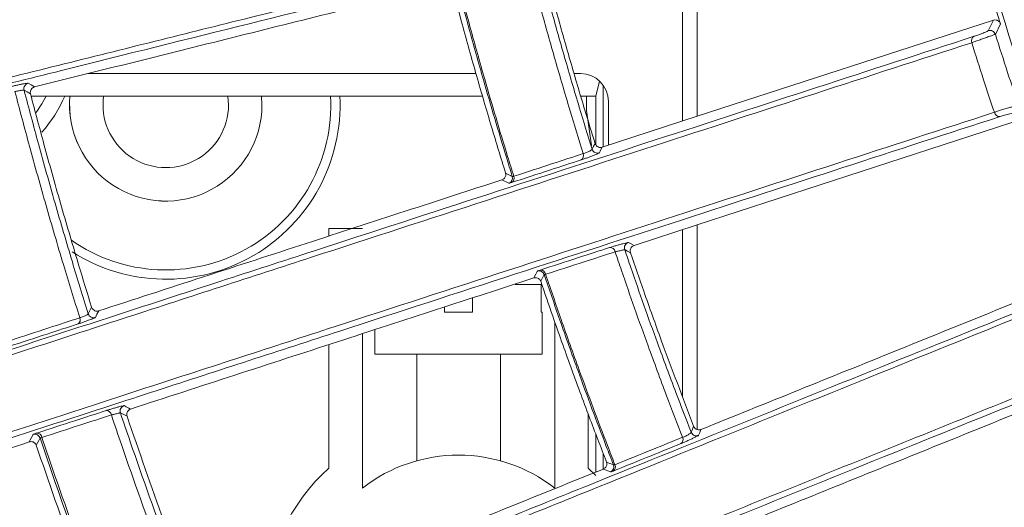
# Model space of a CAD drawing. Header units: millimetres. Extents: x 0 to 1118, y 0 to 864.
# Tile 316 of 512: x 481.84 to 490.66, y 405.75 to 410.12. Entities that reach past the tile are written whole.
import ezdxf

# ---------------------------------------------------------------- set-up
doc = ezdxf.new("R2010")
doc.units = ezdxf.units.MM
doc.styles.add('SLDTEXTSTYLE0', font='TXT', dxfattribs={"width": 0.605})
doc.dimstyles.new('SLDDIMSTYLE3', dxfattribs={"dimtxt": 3.175, "dimasz": 3.302, "dimexe": 0, "dimexo": 0.0625, "dimgap": 0.79375, "dimtad": 0, "dimtih": 1, "dimtoh": 1, "dimdec": 1, "dimlfac": 4, "dimrnd": 1e-09, "dimzin": 12, "dimdsep": 46, "dimtxsty": 'SLDTEXTSTYLE0', "dimsah": 1, "dimcen": 0.09, "dimadec": 0, "dimazin": 3, "dimtfac": 1, "dimtofl": 0, "dimtmove": 0, "dimatfit": 3, "dimfxl": 1, "dimfrac": 2, "dimtolj": 1, "dimtzin": 12, "dimarcsym": 0})

# ---------------------------------------------------------------- blocks, each defined once
blk = doc.blocks.new('_D_9')
at = {"color": 7, "linetype": 'Continuous', "lineweight": 0}
for p, q in [((522.1253, 420.3386), (447.1385, 420.3386)), ((448.7385, 420.3386), (448.7385, 403.9348)), ((448.7385, 382.6583), (448.7385, 399.0621)), ((465.7357, 382.6583), (447.1385, 382.6583))]:
    blk.add_line(p, q, dxfattribs=at)
for points in [[(448.7385, 420.3386), (448.2305, 417.0366), (449.2465, 417.0366)], [(448.7385, 382.6583), (449.2465, 385.9603), (448.2305, 385.9603)]]:
    blk.add_solid(points, dxfattribs=at)
at = {"color": 7, "linetype": 'Continuous', "lineweight": 0, "insert": (443.2814, 403.1549), "char_height": 3.175, "attachment_point": 1, "style": 'SLDTEXTSTYLE0'}
blk.add_mtext('150.7', dxfattribs=at)

msp = doc.modelspace()

# ---------------------------------------------------------------- linework, layer by layer
at = {"color": 7, "linetype": 'Continuous', "lineweight": 15}
for p, q in [((487.7771, 409.2152), (487.7771, 410.9696)), ((487.9107, 409.2586), (487.9107, 411.0029)), ((490.565, 410.121), (487.9107, 409.2586)), ((485.9273, 409.6419), (482.4521, 409.6419)), ((486.8646, 409.6419), (486.8066, 409.6419)), ((487.0354, 409.5745), (487.0029, 409.4396)), ((487.0685, 408.9849), (487.0685, 409.5366)), ((481.9395, 409.4396), (485.9861, 409.4396)), ((483.7092, 409.3614), (483.7038, 409.4396)), ((484.009, 409.3614), (484.0054, 409.4396)), ((484.0092, 409.3614), (484.0057, 409.4396)), ((486.8663, 409.4396), (487.0029, 409.4396)), ((487.0029, 409.4396), (487.0029, 409.0002)), ((487.1146, 408.9999), (487.1146, 409.3919)), ((487.9107, 409.2586), (487.058, 408.9815)), ((487.9107, 408.2861), (490.8507, 409.2413)), ((487.344, 408.102), (487.9107, 408.2861)), ((487.9107, 406.451), (487.9107, 408.2861)), ((484.6092, 408.2522), (484.6092, 408.1858)), ((484.9092, 408.2522), (484.6092, 408.2522)), ((487.7771, 406.7511), (487.7771, 408.2427)), ((486.2776, 407.7522), (486.5112, 407.7522)), ((486.5112, 407.7522), (486.5112, 407.5022)), ((485.8967, 407.5022), (485.8967, 407.6318)), ((485.6467, 407.5505), (485.6467, 407.5022)), ((485.8967, 407.5022), (485.6467, 407.5022)), ((486.5217, 407.5022), (486.5112, 407.5022)), ((486.5217, 407.1272), (486.5217, 407.5022)), ((486.6342, 405.9272), (486.6342, 407.4146)), ((485.0217, 407.3475), (485.0217, 407.1272)), ((484.9092, 407.3109), (484.9092, 405.9272)), ((484.6092, 407.2134), (484.6092, 406.106)), ((485.0217, 407.1272), (486.5217, 407.1272)), ((485.3967, 407.1272), (485.3967, 406.1715)), ((486.1467, 406.1715), (486.1467, 407.1272)), ((486.9342, 406.106), (486.9342, 406.5876)), ((487.0029, 406.4074), (487.0029, 406.0713)), ((487.0685, 406.0978), (487.0685, 406.2359)), ((487.0029, 406.0407), (486.9342, 406.106))]:
    msp.add_line(p, q, dxfattribs=at)
at = {"color": 9, "linetype": 'Continuous', "lineweight": 0}
for p, q in [((490.5182, 410.0247), (490.565, 410.121)), ((490.6287, 410.086), (490.5835, 409.993)), ((486.1927, 408.7501), (486.2532, 408.7203)), ((486.1599, 408.6897), (486.2228, 408.6587)), ((487.069, 406.098), (487.1337, 406.0715))]:
    msp.add_line(p, q, dxfattribs=at)
at = {"color": 9, "linetype": 'Continuous', "lineweight": 0, "flags": 128}
for points in [[(481.9145, 409.5559), (481.9411, 409.5396), (481.9702, 409.5217)], [(481.9343, 409.459), (481.9055, 409.4767), (481.9033, 409.478), (481.8767, 409.4943)], [(486.9684, 408.9633), (486.9813, 408.9898), (486.9943, 409.0163)], [(487.058, 408.9815), (487.0449, 408.9548), (487.0335, 408.9315)], [(487.2945, 408.128), (487.3177, 408.1158), (487.344, 408.102)], [(487.3127, 408.0363), (487.2867, 408.05), (487.2839, 408.0515), (487.2607, 408.0637)], [(486.4455, 407.8101), (486.4628, 407.8427), (486.4767, 407.869), (486.4783, 407.8722)], [(486.5392, 407.84), (486.5235, 407.8102), (486.5077, 407.7805)], [(482.4518, 407.4889), (482.4668, 407.5191), (482.4817, 407.5494)], [(482.5453, 407.5151), (482.5301, 407.4845), (482.5164, 407.4569)], [(482.7735, 406.6658), (482.7923, 406.6559), (482.8159, 406.6436), (482.8311, 406.6357)], [(482.7997, 406.5706), (482.7761, 406.5829), (482.7401, 406.6017)], [(487.8563, 406.4274), (487.8673, 406.4547), (487.8784, 406.482)], [(487.9443, 406.4517), (487.9331, 406.4241), (487.9234, 406.4002)], [(481.9231, 406.3406), (481.9296, 406.3532), (481.9415, 406.3759), (481.9585, 406.4083)], [(482.0199, 406.3762), (482.008, 406.3535), (481.9855, 406.3105)], [(487.0974, 406.1606), (487.1286, 406.1478), (487.1292, 406.1476), (487.1598, 406.1351)]]:
    msp.add_lwpolyline(points, dxfattribs=at)
at = {"color": 7, "linetype": 'Continuous', "lineweight": 15, "flags": 128}
for points in [[(481.9863, 409.2937), (482.0363, 409.3693), (482.0758, 409.4396)], [(486.9194, 409.4396), (486.9182, 409.3101), (486.9629, 408.9969)]]:
    msp.add_lwpolyline(points, dxfattribs=at)
at = {"color": 9, "linetype": 'Continuous', "lineweight": 0}
for centre, radius, start, end in [((490.4141, 409.9349), 0.0461, 118.3913, 200.75795), ((481.9252, 409.507), 0.05, 102.24328, 194.62265), ((490.62, 409.3036), 0.047, 191.24559, 276.98516), ((486.8466, 408.9073), 0.0453, 300.07607, 21.72136), ((486.2054, 408.7056), 0.05, 290.37939, 17.10861), ((486.2243, 408.7042), 0.0452, 300.49218, 22.02441), ((487.1286, 408.0363), 0.0466, 10.03905, 95.12516), ((486.4918, 407.824), 0.05, 18.61254, 105.61369), ((486.5058, 407.8348), 0.0465, 9.8162, 94.69626), ((482.3355, 407.4346), 0.0444, 304.52908, 24.49114), ((482.4995, 407.504), 0.05, 197.57125, 289.76595), ((482.6133, 406.5758), 0.046, 8.27011, 90.58079), ((482.7875, 406.6177), 0.05, 106.23258, 198.64084), ((481.9724, 406.3603), 0.05, 18.56779, 106.17172), ((481.9913, 406.3746), 0.046, 7.99047, 89.61297), ((487.7388, 406.363), 0.0452, 303.98335, 25.29292), ((487.1131, 406.1171), 0.05, 294.3803, 21.08689), ((487.1322, 406.117), 0.045, 304.37312, 25.57309)]:
    msp.add_arc(centre, radius, start, end, dxfattribs=at)
at = {"color": 7, "linetype": 'Continuous', "lineweight": 15}
for centre, radius, start, end in [((490.5359, 409.9778), 0.05, 17.66856, 110.61164), ((486.8646, 409.3919), 0.25, 0, 90), ((481.0217, 409.9864), 1.3375, 319.36842, 335.86938), ((483.1467, 409.3614), 0.8625, 174.79767, 0), ((483.1467, 409.3614), 0.8623, 174.79616, 0), ((483.1467, 409.3614), 1.4794, 235.12006, 3.03027), ((483.1467, 409.3614), 1.5625, 237.54002, 2.86894), ((483.1467, 409.3614), 0.5625, 172.00816, 0), ((487.0161, 408.9784), 0.05, 197.5189, 290.30599), ((487.3081, 408.0798), 0.05, 105.69797, 198.75785), ((487.9028, 406.4458), 0.05, 201.54894, 294.30142), ((485.7717, 404.8147), 1.4077, 52.21426, 127.78574), ((485.7717, 404.8147), 1.7375, 131.99492, 178.09227)]:
    msp.add_arc(centre, radius, start, end, dxfattribs=at)
for points, knots in [([(497.5433, 443.0689), (496.9297, 442.3235), (495.7002, 440.8299), (494.1013, 438.4025), (492.6936, 435.8608), (491.5028, 433.2002), (490.5408, 430.4353), (489.8118, 427.5836), (489.3229, 424.6785), (489.0834, 421.7704), (489.0947, 418.8786), (489.3416, 416.0211), (489.8199, 413.1948), (490.5257, 410.4291), (491.4587, 407.7421), (492.604, 405.1447), (493.9575, 402.6532), (495.5709, 400.1533), (496.8559, 398.5861), (497.5433, 397.7477)], [0, 0, 0, 0, 0.058748, 0.117702, 0.176654, 0.235398, 0.294707, 0.354238, 0.413765, 0.473066, 0.530775, 0.588694, 0.646616, 0.704331, 0.761659, 0.819183, 0.87671, 0.934045, 1, 1, 1, 1]), ([(495.4547, 400.6311), (494.9671, 401.3617), (493.9912, 402.8238), (492.7416, 405.1583), (491.6585, 407.5821), (490.7682, 410.086), (490.0731, 412.6449), (489.5768, 415.2494), (489.2804, 417.895), (489.1893, 420.5597), (489.3036, 423.2193), (489.6215, 425.854), (490.141, 428.4614), (490.8611, 431.0235), (491.7739, 433.519), (492.8749, 435.9255), (494.1448, 438.2508), (495.1387, 439.7113), (495.6373, 440.4441)], [0, 0, 0, 0, 0.0622333, 0.1245552, 0.1873344, 0.2500552, 0.3123285, 0.3745357, 0.4370628, 0.4999765, 0.5624082, 0.6246363, 0.6870495, 0.7499503, 0.8125397, 0.8748313, 0.9371966, 1, 1, 1, 1]), ([(472.2245, 407.9565), (472.9129, 408.1281), (474.3026, 408.4746), (476.3194, 408.9776), (478.2844, 409.4676), (480.1898, 409.9428), (481.9996, 410.3942), (483.7085, 410.8204), (485.3189, 411.222), (487.363, 411.7318), (488.7915, 412.088), (489.7453, 412.3259)], [0, 0, 0, 0, 0.091667, 0.185036, 0.286022, 0.387075, 0.490843, 0.594639, 0.695742, 0.796857, 1, 1, 1, 1]), ([(489.7202, 412.2702), (488.7709, 412.0336), (487.3453, 411.6781), (485.3029, 411.1687), (483.7026, 410.7695), (482.0216, 410.3501), (480.2328, 409.9038), (478.319, 409.4263), (476.3391, 408.9323), (474.6333, 408.5066), (473.2791, 408.1687), (472.5768, 407.9935), (472.2257, 407.9058)], [0, 0, 0, 0, 0.202449, 0.304055, 0.405651, 0.506971, 0.608266, 0.711761, 0.815181, 0.906812, 0.953409, 1, 1, 1, 1]), ([(472.1781, 407.2203), (472.5422, 407.3111), (473.2704, 407.4928), (474.7007, 407.8495), (476.449, 408.2855), (478.4391, 408.7818), (480.3393, 409.2556), (482.1436, 409.7054), (483.8482, 410.1304), (485.4556, 410.5311), (487.4973, 411.04), (488.9255, 411.3958), (489.879, 411.6334)], [0, 0, 0, 0, 0.0477, 0.095408, 0.192747, 0.292743, 0.392806, 0.49553, 0.598282, 0.698482, 0.798692, 1, 1, 1, 1]), ([(489.9281, 411.5928), (488.9779, 411.356), (487.5509, 411.0003), (485.5086, 410.4912), (483.9085, 410.0923), (482.2274, 409.6733), (480.4384, 409.2274), (478.5246, 408.7504), (476.5123, 408.2488), (474.7507, 407.8097), (473.3173, 407.4524), (472.5726, 407.2668), (472.2003, 407.1739)], [0, 0, 0, 0, 0.200338, 0.300875, 0.4014, 0.501752, 0.602078, 0.704561, 0.806971, 0.902573, 0.951291, 1, 1, 1, 1]), ([(490.1873, 411.6251), (490.3237, 411.1272), (490.4648, 410.6123), (490.6235, 410.1029), (490.6287, 410.086)], [0, 0, 0, 0, 0.966884, 1, 1, 1, 1]), ([(486.8887, 408.9241), (486.8484, 409.0548), (486.7622, 409.3341), (486.6364, 409.764), (486.5137, 410.2), (486.4374, 410.4875), (486.401, 410.6245)], [0, 0, 0, 0, 0.2319791, 0.4958081, 0.7596565, 1, 1, 1, 1]), ([(486.4884, 410.6373), (486.524, 410.5031), (486.5996, 410.2189), (486.7213, 409.7863), (486.8454, 409.3624), (486.9297, 409.0887), (486.9684, 408.9633)], [0, 0, 0, 0, 0.239081, 0.506536, 0.773971, 1, 1, 1, 1]), ([(486.9943, 409.0163), (486.9639, 409.115), (486.888, 409.362), (486.7713, 409.7589), (486.6494, 410.1902), (486.5739, 410.4733), (486.5384, 410.6063)], [0, 0, 0, 0, 0.187239, 0.468796, 0.750352, 1, 1, 1, 1]), ([(481.9702, 409.5217), (482.6096, 409.6811), (483.8904, 410.0005), (485.0678, 410.2941), (485.6575, 410.4411)], [0, 0, 0, 0, 0.499208, 1, 1, 1, 1]), ([(486.1927, 408.7501), (486.1504, 408.8877), (486.0612, 409.178), (485.9317, 409.623), (485.8157, 410.0378), (485.746, 410.2997), (485.7175, 410.4072)], [0, 0, 0, 0, 0.250528, 0.528545, 0.806562, 1, 1, 1, 1]), ([(490.565, 410.121), (490.5736, 410.1224), (490.5874, 410.1247), (490.6063, 410.1163), (490.6179, 410.1061), (490.6251, 410.0958), (490.6277, 410.0888), (490.6287, 410.086)], [0, 0, 0, 0, 0.3918576, 0.6323058, 0.7981954, 0.9176599, 1, 1, 1, 1]), ([(472.2278, 404.0725), (472.345, 404.1106), (472.8634, 404.279), (473.7714, 404.5741), (474.9408, 404.9541), (476.0856, 405.3261), (477.517, 405.7913), (479.1806, 406.3319), (481.0377, 406.9354), (482.8022, 407.5088), (484.4704, 408.051), (486.0455, 408.5629), (488.0482, 409.2137), (489.4538, 409.6705), (490.3922, 409.9755)], [0, 0, 0, 0, 0.014898, 0.065883, 0.116879, 0.169185, 0.221501, 0.318019, 0.414599, 0.513631, 0.612689, 0.709311, 0.805943, 1, 1, 1, 1]), ([(490.5835, 409.993), (490.6198, 409.8788), (490.6873, 409.6658), (490.758, 409.4538), (490.7907, 409.3555)], [0, 0, 0, 0, 0.536293, 1, 1, 1, 1]), ([(490.371, 409.9186), (489.4367, 409.6151), (488.0336, 409.1592), (486.0325, 408.5088), (484.4669, 408), (482.8246, 407.4661), (481.0794, 406.8987), (479.2151, 406.2926), (477.51, 405.7381), (476.0321, 405.2576), (474.8162, 404.8622), (473.5516, 404.4509), (472.6741, 404.1656), (472.2354, 404.023)], [0, 0, 0, 0, 0.193504, 0.290582, 0.387649, 0.484487, 0.5813, 0.6801, 0.778833, 0.833391, 0.887936, 0.943976, 1, 1, 1, 1]), ([(481.9702, 409.5217), (481.9643, 409.5195), (481.953, 409.5153), (481.9407, 409.5019), (481.934, 409.4869), (481.9318, 409.4722), (481.9335, 409.4632), (481.9343, 409.459)], [0, 0, 0, 0, 0.269575, 0.518597, 0.70856, 0.863225, 1, 1, 1, 1]), ([(482.376, 407.4531), (482.3266, 407.6124), (482.2229, 407.9472), (482.0728, 408.4601), (481.9277, 408.9767), (481.8376, 409.3178), (481.7944, 409.4811)], [0, 0, 0, 0, 0.237159, 0.498488, 0.75984, 1, 1, 1, 1]), ([(481.8767, 409.4943), (481.9193, 409.3334), (482.0088, 408.9949), (482.1531, 408.4813), (482.3018, 407.9737), (482.4039, 407.6437), (482.4518, 407.4889)], [0, 0, 0, 0, 0.239381, 0.503209, 0.767016, 1, 1, 1, 1]), ([(482.4817, 407.5494), (482.4436, 407.6729), (482.3513, 407.9716), (482.2113, 408.4476), (482.0666, 408.9606), (481.9769, 409.2984), (481.9343, 409.459)], [0, 0, 0, 0, 0.195172, 0.472207, 0.749243, 1, 1, 1, 1]), ([(472.1746, 403.316), (472.3818, 403.3833), (472.991, 403.5814), (473.9863, 403.9049), (475.1544, 404.2846), (476.2974, 404.6561), (477.7255, 405.1203), (479.3842, 405.6593), (481.2351, 406.2608), (482.9939, 406.8323), (484.6576, 407.3728), (486.2296, 407.8835), (488.2297, 408.5332), (489.6355, 408.9897), (490.5739, 409.2945)], [0, 0, 0, 0, 0.026008, 0.076461, 0.126926, 0.178686, 0.230455, 0.325833, 0.421271, 0.519102, 0.616958, 0.712521, 0.808094, 1, 1, 1, 1]), ([(490.6257, 409.257), (489.6902, 408.9531), (488.2855, 408.4967), (486.2847, 407.8467), (484.7195, 407.3383), (483.0776, 406.8049), (481.3327, 406.2381), (479.4691, 405.6328), (477.7874, 405.0865), (476.359, 404.6224), (475.2232, 404.2535), (474.0433, 403.8702), (473.0259, 403.5396), (472.4049, 403.3379), (472.197, 403.2703)], [0, 0, 0, 0, 0.191049, 0.286882, 0.382706, 0.478396, 0.574063, 0.671667, 0.769206, 0.819814, 0.870414, 0.922182, 0.973938, 1, 1, 1, 1]), ([(486.9943, 409.0163), (486.996, 409.012), (486.9994, 409.0035), (487.009, 408.9921), (487.0236, 408.9821), (487.0413, 408.9778), (487.0529, 408.9804), (487.058, 408.9815)], [0, 0, 0, 0, 0.131653, 0.2622935, 0.4698609, 0.7709693, 1, 1, 1, 1]), ([(486.8693, 408.8681), (486.7781, 408.8384), (486.5721, 408.7713), (486.3635, 408.7032), (486.2472, 408.6653)], [0, 0, 0, 0, 0.442806, 1, 1, 1, 1]), ([(486.1599, 408.6897), (486.1679, 408.6934), (486.1797, 408.6989), (486.1904, 408.7146), (486.1945, 408.7272), (486.1952, 408.7394), (486.1935, 408.7467), (486.1927, 408.7501)], [0, 0, 0, 0, 0.4068235, 0.607448, 0.7689424, 0.89042, 1, 1, 1, 1]), ([(486.1599, 408.6897), (485.5831, 408.5022), (484.4279, 408.1269), (483.1734, 407.7192), (482.5453, 407.5151)], [0, 0, 0, 0, 0.499353, 1, 1, 1, 1]), ([(486.502, 407.8811), (486.6172, 407.9184), (486.826, 407.986), (487.0321, 408.0528), (487.1245, 408.0827)], [0, 0, 0, 0, 0.551886, 1, 1, 1, 1]), ([(487.344, 408.102), (487.3368, 408.0985), (487.325, 408.0928), (487.3143, 408.0765), (487.31, 408.0619), (487.3095, 408.0483), (487.3117, 408.0402), (487.3127, 408.0363)], [0, 0, 0, 0, 0.359401, 0.588497, 0.755138, 0.883118, 1, 1, 1, 1]), ([(487.3127, 408.0363), (487.3523, 407.9209), (487.4423, 407.6586), (487.6276, 407.1392), (487.7807, 406.7381), (487.8784, 406.482)], [0, 0, 0, 0, 0.221164, 0.502838, 1, 1, 1, 1]), ([(482.8311, 406.6357), (483.4573, 406.8391), (484.7114, 407.2466), (485.8669, 407.6221), (486.4455, 407.8101)], [0, 0, 0, 0, 0.499257, 1, 1, 1, 1]), ([(486.5077, 407.7805), (486.506, 407.7844), (486.5027, 407.7922), (486.4934, 407.8023), (486.4791, 407.811), (486.4619, 407.814), (486.4504, 407.8112), (486.4455, 407.8101)], [0, 0, 0, 0, 0.1288805, 0.2568277, 0.4574785, 0.7671184, 1, 1, 1, 1]), ([(487.0974, 406.1606), (487.0455, 406.2952), (486.9361, 406.579), (486.7755, 407.0147), (486.631, 407.4202), (486.5435, 407.6761), (486.5077, 407.7805)], [0, 0, 0, 0, 0.25103, 0.529547, 0.808066, 1, 1, 1, 1]), ([(491.3636, 407.8332), (490.8082, 407.6088), (489.6971, 407.1599), (488.5287, 406.6878), (487.9443, 406.4517)], [0, 0, 0, 0, 0.499851, 1, 1, 1, 1]), ([(472.2311, 400.0104), (472.759, 400.2237), (473.6896, 400.5997), (474.988, 401.1243), (476.1449, 401.5917), (477.2757, 402.0487), (478.6758, 402.6144), (480.2928, 403.2678), (482.091, 403.9945), (483.8006, 404.6853), (485.4196, 405.3395), (486.9518, 405.9587), (488.904, 406.7476), (490.2819, 407.3043), (491.2015, 407.6759)], [0, 0, 0, 0, 0.064481, 0.113664, 0.162858, 0.213311, 0.263774, 0.355107, 0.446496, 0.540047, 0.633621, 0.725044, 0.816475, 1, 1, 1, 1]), ([(491.1844, 407.6181), (490.2682, 407.248), (488.8925, 406.6924), (486.9417, 405.904), (485.4184, 405.2884), (483.823, 404.6435), (482.1308, 403.9595), (480.3262, 403.2299), (478.6943, 402.5701), (477.3011, 402.0068), (476.1838, 401.5551), (475.0222, 401.0854), (473.7093, 400.5545), (472.7721, 400.1755), (472.2461, 399.9629)], [0, 0, 0, 0, 0.1831073, 0.2749246, 0.3667331, 0.4583593, 0.5499645, 0.6433197, 0.7366153, 0.78582, 0.8350155, 0.8853403, 0.9356523, 1, 1, 1, 1]), ([(482.4817, 407.5494), (482.4836, 407.5449), (482.4872, 407.5358), (482.4977, 407.5242), (482.5125, 407.515), (482.5297, 407.5116), (482.5406, 407.5141), (482.5453, 407.5151)], [0, 0, 0, 0, 0.152699, 0.304589, 0.520349, 0.797352, 1, 1, 1, 1]), ([(472.1723, 399.2282), (472.8079, 399.4851), (473.9877, 399.9621), (475.657, 400.6369), (477.1809, 401.2528), (478.8263, 401.9178), (480.563, 402.6197), (482.3624, 403.3468), (484.0571, 404.0315), (485.8357, 404.7501), (487.6849, 405.4971), (489.5985, 406.27), (490.8197, 406.7631), (491.4303, 407.0097)], [0, 0, 0, 0, 0.0765141, 0.1420461, 0.2078167, 0.273469, 0.3644084, 0.4556417, 0.5470728, 0.6382827, 0.7588036, 0.8794073, 1, 1, 1, 1]), ([(491.4846, 406.9755), (490.5669, 406.6048), (489.1893, 406.0482), (487.2388, 405.2603), (485.716, 404.6452), (484.1213, 404.001), (482.4298, 403.3178), (480.6264, 402.5893), (478.9942, 401.93), (477.5984, 401.3661), (476.4759, 400.9127), (475.3085, 400.4411), (473.8844, 399.8658), (472.8316, 399.4405), (472.1937, 399.1827)], [0, 0, 0, 0, 0.180433, 0.270896, 0.361351, 0.451715, 0.542059, 0.634101, 0.726085, 0.774847, 0.8236, 0.873471, 0.923328, 1, 1, 1, 1]), ([(488.291, 405.5943), (488.8742, 405.8299), (490.041, 406.3013), (491.1534, 406.7508), (491.7099, 406.9756)], [0, 0, 0, 0, 0.499819, 1, 1, 1, 1]), ([(482.8311, 406.6357), (482.8255, 406.6331), (482.8145, 406.6282), (482.8032, 406.614), (482.7975, 406.5986), (482.7963, 406.5838), (482.7986, 406.5748), (482.7997, 406.5706)], [0, 0, 0, 0, 0.269442, 0.517385, 0.706022, 0.859652, 1, 1, 1, 1]), ([(483.479, 404.7038), (483.3609, 405.0117), (483.1238, 405.6299), (482.908, 406.2561), (482.7997, 406.5706)], [0, 0, 0, 0, 0.497896, 1, 1, 1, 1]), ([(487.8784, 406.482), (487.8804, 406.4778), (487.8844, 406.4695), (487.8949, 406.4587), (487.904, 406.4534), (487.9099, 406.4513), (487.9107, 406.451)], [0, 0, 0, 0, 0.259655, 0.5172737, 0.9306021, 1, 1, 1, 1]), ([(487.9107, 406.451), (487.9184, 406.4494), (487.9302, 406.447), (487.9407, 406.4505), (487.9443, 406.4517)], [0, 0, 0, 0, 0.651493, 1, 1, 1, 1]), ([(481.9855, 406.3105), (481.9837, 406.3147), (481.98, 406.3231), (481.9698, 406.3337), (481.9552, 406.3418), (481.9385, 406.3444), (481.9276, 406.3417), (481.9231, 406.3406)], [0, 0, 0, 0, 0.151186, 0.30167, 0.512613, 0.796309, 1, 1, 1, 1]), ([(478.0808, 405.0922), (478.7493, 405.3094), (480.0917, 405.7456), (481.311, 406.1417), (481.9231, 406.3406)], [0, 0, 0, 0, 0.497962, 1, 1, 1, 1]), ([(482.6884, 404.3797), (482.5676, 404.6941), (482.322, 405.3335), (482.0989, 405.9813), (481.9855, 406.3105)], [0, 0, 0, 0, 0.4917806, 1, 1, 1, 1]), ([(487.069, 406.098), (486.5057, 405.8704), (485.3778, 405.4147), (484.1563, 404.9211), (483.5447, 404.6741)], [0, 0, 0, 0, 0.499403, 1, 1, 1, 1]), ([(487.069, 406.098), (487.0766, 406.1023), (487.0879, 406.1086), (487.0975, 406.1248), (487.1008, 406.1376), (487.1007, 406.1499), (487.0984, 406.1571), (487.0974, 406.1606)], [0, 0, 0, 0, 0.406625, 0.605239, 0.765977, 0.887144, 1, 1, 1, 1])]:
    msp.add_open_spline(points, degree=3, knots=knots, dxfattribs=at)
at = {"color": 9, "linetype": 'Continuous', "lineweight": 0}
for points, knots in [([(486.2532, 408.7203), (486.2353, 408.7781), (486.1461, 409.0654), (486.0152, 409.5075), (485.8679, 410.0316), (485.79, 410.3255), (485.7531, 410.4644)], [0, 0, 0, 0, 0.1000519, 0.4975423, 0.7623555, 1, 1, 1, 1]), ([(485.7656, 410.4667), (485.8022, 410.3287), (485.8799, 410.0359), (486.0268, 409.513), (486.1581, 409.0694), (486.2477, 408.7806), (486.2662, 408.7212)], [0, 0, 0, 0, 0.23582, 0.500284, 0.897251, 1, 1, 1, 1]), ([(490.5835, 409.993), (490.5817, 409.9925), (490.5781, 409.9914), (490.5562, 409.9839), (490.525, 409.9731), (490.4867, 409.9597), (490.4462, 409.9454), (490.4082, 409.9319), (490.3838, 409.9232), (490.3734, 409.9195), (490.371, 409.9186)], [0, 0, 0, 0, 0.137847, 0.275599, 0.413621, 0.551445, 0.688648, 0.825067, 0.960902, 1, 1, 1, 1]), ([(490.3922, 409.9755), (490.3936, 409.9759), (490.3999, 409.978), (490.4146, 409.9831), (490.4373, 409.9914), (490.4615, 410.0005), (490.4842, 410.0094), (490.5026, 410.017), (490.5153, 410.0226), (490.5173, 410.024), (490.5182, 410.0247)], [0, 0, 0, 0, 0.039067, 0.17459, 0.310713, 0.447753, 0.585607, 0.72385, 0.861897, 1, 1, 1, 1]), ([(490.5739, 409.2945), (490.5416, 409.3914), (490.4725, 409.599), (490.4063, 409.8075), (490.371, 409.9186)], [0, 0, 0, 0, 0.467216, 1, 1, 1, 1]), ([(481.7515, 409.5233), (481.7605, 409.5254), (481.7783, 409.5298), (481.8114, 409.5371), (481.8446, 409.5442), (481.8748, 409.5501), (481.8983, 409.5543), (481.9116, 409.5562), (481.9137, 409.556), (481.9145, 409.5559)], [0, 0, 0, 0, 0.149623, 0.299263, 0.448911, 0.598516, 0.748005, 0.897336, 1, 1, 1, 1]), ([(481.7944, 409.4811), (481.799, 409.482), (481.808, 409.4837), (481.8247, 409.4867), (481.8415, 409.4895), (481.8568, 409.4919), (481.8686, 409.4936), (481.8753, 409.4944), (481.8763, 409.4944), (481.8767, 409.4943)], [0, 0, 0, 0, 0.149765, 0.299573, 0.449367, 0.598999, 0.748383, 0.897499, 1, 1, 1, 1]), ([(490.5739, 409.2945), (490.5829, 409.2977), (490.6009, 409.3041), (490.6388, 409.3163), (490.6795, 409.3287), (490.7195, 409.34), (490.7539, 409.3491), (490.7788, 409.3547), (490.7889, 409.3561), (490.7904, 409.3556), (490.7907, 409.3555)], [0, 0, 0, 0, 0.137267, 0.274529, 0.411829, 0.549037, 0.686, 0.822722, 0.959295, 1, 1, 1, 1]), ([(490.7566, 409.2913), (490.7564, 409.2913), (490.7556, 409.2915), (490.7495, 409.2905), (490.7346, 409.2872), (490.7138, 409.282), (490.6897, 409.2757), (490.6651, 409.2688), (490.6421, 409.2622), (490.6312, 409.2587), (490.6257, 409.257)], [0, 0, 0, 0, 0.040689, 0.177199, 0.31382, 0.450715, 0.587918, 0.725285, 0.862654, 1, 1, 1, 1]), ([(486.2662, 408.7212), (486.3825, 408.7591), (486.5913, 408.8272), (486.7974, 408.8943), (486.8887, 408.9241)], [0, 0, 0, 0, 0.557202, 1, 1, 1, 1]), ([(487.0335, 408.9315), (487.0322, 408.9306), (487.0295, 408.9288), (487.0125, 408.9213), (486.9879, 408.9114), (486.9576, 408.8997), (486.9254, 408.8877), (486.8949, 408.8768), (486.8773, 408.8708), (486.8698, 408.8683), (486.8693, 408.8681)], [0, 0, 0, 0, 0.142234, 0.284486, 0.426857, 0.568808, 0.709889, 0.850055, 0.989636, 1, 1, 1, 1]), ([(486.8887, 408.9241), (486.8929, 408.9253), (486.9011, 408.9276), (486.9169, 408.9337), (486.9326, 408.9405), (486.9474, 408.9478), (486.9591, 408.9545), (486.967, 408.9602), (486.9679, 408.9623), (486.9684, 408.9633)], [0, 0, 0, 0, 0.1484212, 0.2872086, 0.4274857, 0.5695498, 0.7129129, 0.856554, 1, 1, 1, 1]), ([(486.2228, 408.6587), (486.2228, 408.6586), (486.2234, 408.6584), (486.2281, 408.6593), (486.2408, 408.6633), (486.2472, 408.6653)], [0, 0, 0, 0, 0.0207, 0.511251, 1, 1, 1, 1]), ([(486.2532, 408.7203), (486.2541, 408.7198), (486.256, 408.7189), (486.2628, 408.7204), (486.2662, 408.7212)], [0, 0, 0, 0, 0.512772, 1, 1, 1, 1]), ([(487.1245, 408.0827), (487.1323, 408.0852), (487.148, 408.0901), (487.1794, 408.0993), (487.2123, 408.1086), (487.2438, 408.117), (487.2701, 408.1235), (487.2882, 408.1276), (487.2938, 408.1283), (487.2945, 408.128), (487.2945, 408.128)], [0, 0, 0, 0, 0.141411, 0.282822, 0.424175, 0.565319, 0.706142, 0.846724, 0.987227, 1, 1, 1, 1]), ([(487.1745, 408.0444), (487.0821, 408.0145), (486.8759, 407.9477), (486.667, 407.88), (486.5517, 407.8427)], [0, 0, 0, 0, 0.448106, 1, 1, 1, 1]), ([(487.1745, 408.0444), (487.1786, 408.0453), (487.1866, 408.0471), (487.2027, 408.0506), (487.2194, 408.0544), (487.2354, 408.0579), (487.2486, 408.0609), (487.2582, 408.0631), (487.2598, 408.0635), (487.2607, 408.0637)], [0, 0, 0, 0, 0.141939, 0.283806, 0.425383, 0.566457, 0.706941, 0.847158, 1, 1, 1, 1]), ([(487.7796, 406.3822), (487.7317, 406.5061), (487.6264, 406.7783), (487.4421, 407.2759), (487.2894, 407.7065), (487.1935, 407.9885), (487.1745, 408.0444)], [0, 0, 0, 0, 0.2253335, 0.4950474, 0.8998727, 1, 1, 1, 1]), ([(487.2607, 408.0637), (487.2789, 408.0102), (487.3738, 407.731), (487.5255, 407.3035), (487.7075, 406.8122), (487.8105, 406.5458), (487.8563, 406.4274)], [0, 0, 0, 0, 0.0974676, 0.5078186, 0.7812143, 1, 1, 1, 1]), ([(486.502, 407.8811), (486.5018, 407.8811), (486.4946, 407.8787), (486.4824, 407.8746), (486.4797, 407.873), (486.4783, 407.8722)], [0, 0, 0, 0, 0.014081, 0.500855, 1, 1, 1, 1]), ([(486.5392, 407.84), (486.54, 407.8401), (486.5414, 407.8404), (486.5482, 407.8419), (486.5517, 407.8427)], [0, 0, 0, 0, 0.4988, 1, 1, 1, 1]), ([(487.1598, 406.1351), (487.1383, 406.1904), (487.0295, 406.4701), (486.8682, 406.9016), (486.6843, 407.4152), (486.5858, 407.7035), (486.5392, 407.84)], [0, 0, 0, 0, 0.09817, 0.496413, 0.761721, 1, 1, 1, 1]), ([(486.5517, 407.8427), (486.5978, 407.7075), (486.6959, 407.4205), (486.8792, 406.9083), (487.0411, 406.4751), (487.1506, 406.1936), (487.1728, 406.1364)], [0, 0, 0, 0, 0.235957, 0.500918, 0.898644, 1, 1, 1, 1]), ([(481.7544, 407.2505), (481.8692, 407.2879), (482.0779, 407.3559), (482.2835, 407.4229), (482.376, 407.4531)], [0, 0, 0, 0, 0.55014, 1, 1, 1, 1]), ([(482.5164, 407.4569), (482.5151, 407.456), (482.5125, 407.4542), (482.4955, 407.447), (482.4709, 407.4373), (482.4406, 407.4259), (482.4084, 407.4143), (482.3807, 407.4046), (482.3665, 407.4), (482.3607, 407.398)], [0, 0, 0, 0, 0.150198, 0.300394, 0.45069, 0.60063, 0.749927, 0.898544, 1, 1, 1, 1]), ([(482.376, 407.4531), (482.3789, 407.4539), (482.386, 407.4561), (482.3998, 407.4611), (482.4157, 407.4677), (482.4305, 407.4745), (482.4423, 407.4808), (482.4503, 407.486), (482.4513, 407.4879), (482.4518, 407.4889)], [0, 0, 0, 0, 0.1007422, 0.2482583, 0.3968567, 0.546793, 0.6977114, 0.8489117, 1, 1, 1, 1]), ([(482.3607, 407.398), (482.2683, 407.3679), (482.063, 407.301), (481.8546, 407.233), (481.74, 407.1956)], [0, 0, 0, 0, 0.4498701, 1, 1, 1, 1]), ([(481.9917, 406.4207), (482.1055, 406.4575), (482.3141, 406.5251), (482.5195, 406.5916), (482.6128, 406.6218)], [0, 0, 0, 0, 0.545792, 1, 1, 1, 1]), ([(482.6128, 406.6218), (482.6216, 406.6246), (482.639, 406.6301), (482.6715, 406.6398), (482.7041, 406.6491), (482.7339, 406.6572), (482.7571, 406.663), (482.7705, 406.6659), (482.7726, 406.6658), (482.7735, 406.6658)], [0, 0, 0, 0, 0.149401, 0.29881, 0.448199, 0.597484, 0.746557, 0.895495, 1, 1, 1, 1]), ([(482.6589, 406.5824), (482.5654, 406.5521), (482.3597, 406.4855), (482.1509, 406.4179), (482.0369, 406.381)], [0, 0, 0, 0, 0.454194, 1, 1, 1, 1]), ([(482.6589, 406.5824), (482.6633, 406.5835), (482.6722, 406.5858), (482.6887, 406.5898), (482.7052, 406.5939), (482.7203, 406.5974), (482.732, 406.6001), (482.7386, 406.6015), (482.7397, 406.6017), (482.7401, 406.6017)], [0, 0, 0, 0, 0.149683, 0.29933, 0.448823, 0.598018, 0.746921, 0.895646, 1, 1, 1, 1]), ([(483.3803, 404.6001), (483.2871, 404.8419), (483.0677, 405.4107), (482.8315, 406.0732), (482.6889, 406.4939), (482.6589, 406.5824)], [0, 0, 0, 0, 0.368561, 0.86712, 1, 1, 1, 1]), ([(482.7401, 406.6017), (482.7694, 406.5151), (482.9113, 406.097), (483.145, 405.442), (483.3622, 404.8786), (483.4535, 404.6417)], [0, 0, 0, 0, 0.13147, 0.63478, 1, 1, 1, 1]), ([(481.9917, 406.4207), (481.988, 406.4195), (481.9766, 406.4157), (481.9625, 406.4107), (481.9598, 406.4091), (481.9585, 406.4083)], [0, 0, 0, 0, 0.191315, 0.595621, 1, 1, 1, 1]), ([(482.0199, 406.3762), (482.0206, 406.3765), (482.022, 406.377), (482.0292, 406.379), (482.035, 406.3805), (482.0369, 406.381)], [0, 0, 0, 0, 0.4041041, 0.8084346, 1, 1, 1, 1]), ([(482.7569, 404.3514), (482.6615, 404.5986), (482.4389, 405.1756), (482.1975, 405.8523), (482.0519, 406.2818), (482.0199, 406.3762)], [0, 0, 0, 0, 0.368879, 0.861215, 1, 1, 1, 1]), ([(482.0369, 406.381), (482.0686, 406.2875), (482.2137, 405.8592), (482.4553, 405.182), (482.6784, 404.6034), (482.7744, 404.3547)], [0, 0, 0, 0, 0.137304, 0.629007, 1, 1, 1, 1]), ([(487.1728, 406.1364), (487.2863, 406.1824), (487.4897, 406.2648), (487.6907, 406.3462), (487.7796, 406.3822)], [0, 0, 0, 0, 0.557623, 1, 1, 1, 1]), ([(487.9234, 406.4002), (487.9221, 406.3992), (487.9197, 406.3972), (487.9031, 406.3885), (487.8792, 406.3768), (487.8498, 406.363), (487.8184, 406.3488), (487.7889, 406.3358), (487.7718, 406.3287), (487.7645, 406.3257), (487.764, 406.3255)], [0, 0, 0, 0, 0.142626, 0.285229, 0.427932, 0.570003, 0.710969, 0.850824, 0.99008, 1, 1, 1, 1]), ([(487.7796, 406.3822), (487.7838, 406.3837), (487.7918, 406.3865), (487.8071, 406.3935), (487.8224, 406.4014), (487.8365, 406.4098), (487.8477, 406.4175), (487.8552, 406.4239), (487.8559, 406.4262), (487.8563, 406.4274)], [0, 0, 0, 0, 0.147491, 0.285675, 0.425549, 0.56763, 0.711396, 0.85576, 1, 1, 1, 1]), ([(487.764, 406.3255), (487.6752, 406.2895), (487.4743, 406.2081), (487.271, 406.1258), (487.1576, 406.0798)], [0, 0, 0, 0, 0.442386, 1, 1, 1, 1]), ([(487.1337, 406.0715), (487.1338, 406.0715), (487.1343, 406.0713), (487.1389, 406.0724), (487.1514, 406.0774), (487.1576, 406.0798)], [0, 0, 0, 0, 0.020269, 0.512333, 1, 1, 1, 1]), ([(487.1598, 406.1351), (487.1608, 406.1346), (487.1627, 406.1336), (487.1695, 406.1355), (487.1728, 406.1364)], [0, 0, 0, 0, 0.514106, 1, 1, 1, 1])]:
    msp.add_open_spline(points, degree=3, knots=knots, dxfattribs=at)

# ---------------------------------------------------------------- dimensions: what is measured, and where the dimension line sits
at = {"color": 7, "linetype": 'Continuous', "lineweight": 0}
dim = msp.add_linear_dim(base=(448.7385, 420.3386), p1=(467.3357, 382.6583), p2=(523.7253, 420.3386), angle=90, dimstyle='SLDDIMSTYLE3', dxfattribs=at)
dim.commit()
dim.dimension.update_dxf_attribs({"geometry": '_D_9', "text_midpoint": (448.7385, 401.4985), "dimtype": 160})

doc.saveas('drawing.dxf')
